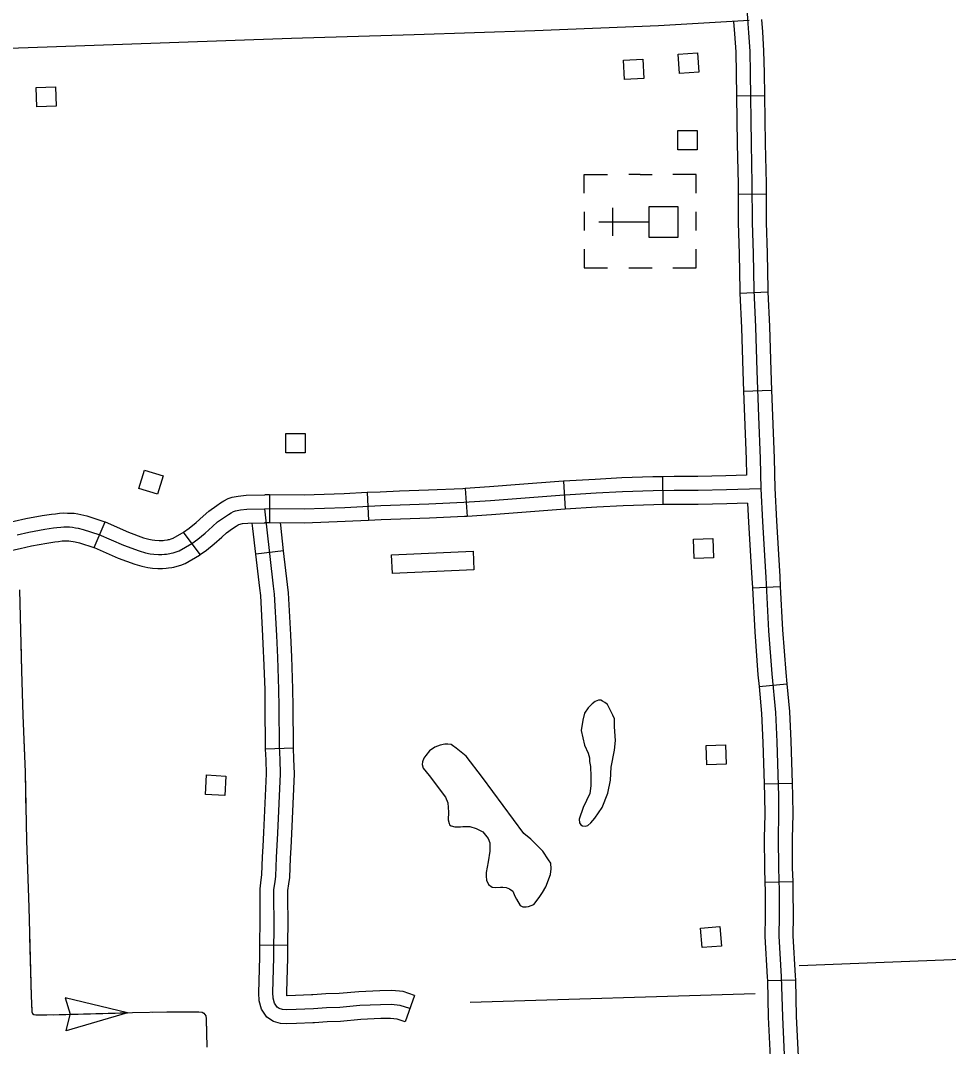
# Model space of a CAD drawing. Extents: x 1084508 to 1142749, y 1057638 to 1093403.
# Drawn here: x 1135174 to 1136737, y 1061180 to 1062907 of the extents above; entities that cross this region are included whole.
import ezdxf

# ---------------------------------------------------------------- set-up
doc = ezdxf.new("R2010")
doc.units = 0
for name, color, linetype in [('Level 15', 7, 'Continuous'), ('Level 32', 7, 'Continuous'), ('Level 43', 7, 'Continuous'), ('Level 45', 7, 'Continuous'), ('Level 47', 7, 'Continuous'), ('Level 5', 7, 'Continuous'), ('Level 56', 7, 'Continuous'), ('Level 57', 7, 'Continuous')]:
    doc.layers.add(name, color=color, linetype=linetype)

msp = doc.modelspace()

# ---------------------------------------------------------------- linework, layer by layer
at = {"layer": 'Level 15'}
msp.add_lwpolyline([(1136400.9, 1062907.3), (1136248.2, 1062898.3), (1136040.2, 1062890), (1135836.9, 1062883.4), (1135630.5, 1062876.9), (1135424.5, 1062869.6), (1135218.9, 1062862.5), (1135009.7, 1062855.1), (1134715.8, 1062845.2)], dxfattribs=at)
at = {"layer": 'Level 32'}
for p, q in [((1136379.7, 1062780.6), (1136426.8, 1062781.3)), ((1136382.4, 1062615.1), (1136429.5, 1062615.4)), ((1136385.4, 1062448.4), (1136432.5, 1062450.7)), ((1136391.6, 1062283.1), (1136438.6, 1062284.7)), ((1136254.8, 1062139.2), (1136255.5, 1062092.1)), ((1136088.2, 1062131.4), (1136091.1, 1062084.4)), ((1135593.3, 1062108.5), (1135593, 1062061.5)), ((1135757.7, 1062112.4), (1135759.9, 1062065.4)), ((1135922.8, 1062119.2), (1135925.9, 1062072.3)), ((1135297.6, 1062019.8), (1135316.4, 1062063)), ((1135476.6, 1062007.9), (1135448.6, 1062045.7)), ((1136406.5, 1061952.1), (1136453.5, 1061954.5)), ((1136417.6, 1061785.9), (1136464.5, 1061790.1)), ((1136426.3, 1061621.9), (1136473.4, 1061623.2)), ((1136427.3, 1061456.2), (1136474.4, 1061457.5)), ((1136431.7, 1061290.7), (1136478.8, 1061291.9))]:
    msp.add_line(p, q, dxfattribs=at)
for points in [[(1136398.1, 1062946.5), (1136397.4, 1062934.2), (1136397.6, 1062919.7), (1136398.1, 1062910.3), (1136400.1, 1062886.8), (1136401.9, 1062855.5), (1136402.7, 1062818.6), (1136404.4, 1062699.6), (1136405.8, 1062632.5), (1136406.2, 1062567), (1136407.7, 1062514.8), (1136408.8, 1062453.4), (1136411.7, 1062391), (1136414, 1062317.3), (1136416.5, 1062240.7), (1136419.6, 1062169.8), (1136420.9, 1062118.8)], [(1136374.9, 1062905.8), (1136376.6, 1062885.2), (1136378.3, 1062854.5), (1136379.2, 1062818.2), (1136379.7, 1062780.6)], [(1136421.9, 1062908.8), (1136423.6, 1062888.5), (1136425.4, 1062856.4), (1136426.2, 1062819.1), (1136426.8, 1062781.3)], [(1136379.7, 1062780.6), (1136380.8, 1062699.2), (1136382.3, 1062632.2), (1136382.4, 1062615.1)], [(1136426.8, 1062781.3), (1136427.9, 1062700), (1136429.4, 1062632.8), (1136429.5, 1062615.4)], [(1136382.4, 1062615.1), (1136382.6, 1062566.5), (1136384.2, 1062514.3), (1136385.2, 1062452.7), (1136385.4, 1062448.4)], [(1136429.5, 1062615.4), (1136429.7, 1062567.4), (1136431.3, 1062515.4), (1136432.3, 1062454.2), (1136432.5, 1062450.7)], [(1136385.4, 1062448.4), (1136388.2, 1062390.1), (1136390.4, 1062316.6), (1136391.6, 1062283.1)], [(1136432.5, 1062450.7), (1136435.3, 1062391.9), (1136437.5, 1062318.1), (1136438.6, 1062284.7)], [(1136391.6, 1062283.1), (1136393, 1062239.8), (1136396.1, 1062168.9), (1136396.7, 1062141.7)], [(1136438.6, 1062284.7), (1136440.1, 1062241.6), (1136443.1, 1062170.6), (1136444.4, 1062119.4)], [(1136254.8, 1062139.2), (1136239, 1062139), (1136186.5, 1062137.1), (1136141.8, 1062134.7), (1136088.2, 1062131.4)], [(1136396.7, 1062141.7), (1136362, 1062140.8), (1136314.7, 1062139.6), (1136274.5, 1062139.5), (1136254.8, 1062139.2)], [(1136088.2, 1062131.4), (1136080.4, 1062130.9), (1136014.4, 1062125.9), (1135963.9, 1062122), (1135922.8, 1062119.2)], [(1135448.6, 1062045.7), (1135457.8, 1062052.6), (1135469.5, 1062062.2), (1135481.5, 1062072.6), (1135491.1, 1062081.4), (1135504.2, 1062090.6), (1135510.8, 1062095.1), (1135516.5, 1062098.8), (1135523.7, 1062102.6), (1135530.2, 1062104.5), (1135540.4, 1062106.6), (1135553.7, 1062108.1), (1135585.3, 1062108.6)], [(1136420.9, 1062118.8), (1136362.6, 1062117.3), (1136315.1, 1062116.1), (1136274.7, 1062116), (1136239.6, 1062115.4), (1136187.6, 1062113.6), (1136143.2, 1062111.2), (1136082, 1062107.4), (1136016.2, 1062102.5), (1135965.6, 1062098.5), (1135920.2, 1062095.5), (1135861.6, 1062092.9), (1135813.2, 1062091.2), (1135780.5, 1062089.9), (1135719.8, 1062087), (1135651.7, 1062084.7), (1135585.2, 1062085.1)], [(1135593.3, 1062108.5), (1135585.3, 1062108.6)], [(1135757.7, 1062112.4), (1135718.8, 1062110.5), (1135651.4, 1062108.2), (1135593.3, 1062108.5)], [(1135922.8, 1062119.2), (1135918.9, 1062119), (1135860.7, 1062116.4), (1135812.3, 1062114.7), (1135779.5, 1062113.4), (1135757.7, 1062112.4)], [(1136420.9, 1062118.8), (1136423.4, 1062063.9), (1136426.7, 1062006.6), (1136429.2, 1061969.6), (1136433.8, 1061879.7), (1136439.3, 1061807.4), (1136445.2, 1061741.9), (1136447.8, 1061692.7), (1136450.4, 1061601.4), (1136450.7, 1061570.4), (1136449.8, 1061530.8), (1136450.2, 1061480), (1136451.3, 1061441.7), (1136451.6, 1061399.6), (1136450.9, 1061365.3), (1136455.1, 1061297.8), (1136456.9, 1061229.6), (1136461, 1061140.1)], [(1136444.4, 1062119.9), (1136446.9, 1062065.1), (1136450.2, 1062008.1), (1136452.7, 1061970.9), (1136453.5, 1061954.5)], [(1136255.5, 1062092.1), (1136240.2, 1062091.9), (1136188.6, 1062090.1), (1136144.6, 1062087.7), (1136091.1, 1062084.4)], [(1136398.4, 1062094.7), (1136363.2, 1062093.7), (1136315.4, 1062092.5), (1136274.9, 1062092.4), (1136255.5, 1062092.1)], [(1136398.4, 1062094.7), (1136399.9, 1062062.6), (1136403.2, 1062005.1), (1136405.7, 1061968.2), (1136406.5, 1061952.1)], [(1135139.7, 1062059.2), (1135163.4, 1062064.5), (1135183, 1062068.7), (1135210.5, 1062074), (1135226.2, 1062076.3), (1135232.6, 1062076.9), (1135239.4, 1062077.7), (1135246.5, 1062078.3), (1135252.7, 1062078), (1135257.1, 1062078), (1135264.1, 1062077.5), (1135270.1, 1062076.5), (1135275.5, 1062075.6), (1135285.6, 1062073.2), (1135314.2, 1062063.9), (1135316.4, 1062063)], [(1135168.4, 1062041.5), (1135187.7, 1062045.6), (1135214.5, 1062050.7), (1135229.1, 1062052.9), (1135235.2, 1062053.5), (1135241.7, 1062054.3), (1135247, 1062054.7), (1135252.3, 1062054.5), (1135256.2, 1062054.5), (1135261.3, 1062054.1), (1135266.3, 1062053.3), (1135270.8, 1062052.5), (1135279.2, 1062050.5), (1135305.8, 1062041.9), (1135347, 1062024), (1135373.5, 1062014.1), (1135384.2, 1062011.2), (1135392, 1062009.4), (1135398.1, 1062008.8), (1135406.2, 1062008.2), (1135411.7, 1062008.2), (1135416.6, 1062008.6), (1135419.8, 1062009), (1135425.1, 1062009.8), (1135427.7, 1062010.2), (1135431, 1062011), (1135435.7, 1062012.5), (1135440.9, 1062014.5), (1135462.5, 1062026.7), (1135472.3, 1062034), (1135484.7, 1062044.2), (1135497.1, 1062055.1), (1135505.8, 1062063), (1135517.6, 1062071.2), (1135523.9, 1062075.6), (1135528.4, 1062078.5), (1135532.6, 1062080.7), (1135535.9, 1062081.7), (1135544.1, 1062083.4), (1135555.1, 1062084.5), (1135585.2, 1062085.1)], [(1135925.9, 1062072.3), (1135921.5, 1062072), (1135862.6, 1062069.4), (1135814, 1062067.6), (1135781.5, 1062066.4), (1135759.9, 1062065.4)], [(1136091.1, 1062084.4), (1136083.6, 1062084), (1136018, 1062079), (1135967.3, 1062075), (1135925.9, 1062072.3)], [(1135316.4, 1062063), (1135355.8, 1062045.8), (1135380.8, 1062036.5), (1135389.9, 1062034), (1135395.8, 1062032.7), (1135400.1, 1062032.3), (1135407.1, 1062031.7), (1135410.8, 1062031.7), (1135414.2, 1062032), (1135416.6, 1062032.3), (1135421.6, 1062033.1), (1135423.2, 1062033.3), (1135424.6, 1062033.6), (1135427.8, 1062034.7), (1135430.8, 1062035.9), (1135449.7, 1062046.5), (1135448.6, 1062045.7)], [(1135476.6, 1062007.9), (1135486.9, 1062015.5), (1135500, 1062026.3), (1135512.8, 1062037.5), (1135520.5, 1062044.5), (1135531, 1062051.9), (1135537, 1062056), (1135540.4, 1062058.2), (1135541.4, 1062058.7), (1135541.6, 1062058.8), (1135547.7, 1062060.1), (1135556.6, 1062061), (1135585.6, 1062061.5)], [(1135593, 1062061.5), (1135585, 1062061.5)], [(1135759.9, 1062065.4), (1135720.7, 1062063.5), (1135652, 1062061.1), (1135593, 1062061.5)], [(1135150, 1062013.2), (1135173.5, 1062018.5), (1135192.4, 1062022.5), (1135218.4, 1062027.5), (1135231.9, 1062029.5), (1135237.7, 1062030.1), (1135243.9, 1062030.9), (1135247.4, 1062031.1), (1135251.8, 1062030.9), (1135255.3, 1062030.9), (1135258.6, 1062030.7), (1135262.4, 1062030.1), (1135266.1, 1062029.4), (1135272.9, 1062027.8), (1135297.5, 1062019.8), (1135297.6, 1062019.8)], [(1135297.6, 1062019.8), (1135338.2, 1062002.1), (1135366.3, 1061991.7), (1135378.4, 1061988.3), (1135388.3, 1061986.1), (1135396.1, 1061985.3), (1135405.3, 1061984.7), (1135412.7, 1061984.7), (1135419, 1061985.2), (1135423, 1061985.7), (1135428.6, 1061986.5), (1135432.2, 1061987), (1135437.4, 1061988.3), (1135443.7, 1061990.4), (1135450.9, 1061993.2), (1135475.3, 1062006.9), (1135476.6, 1062007.8)], [(1136406.5, 1061952.1), (1136410.3, 1061878.2), (1136415.8, 1061805.4), (1136417.6, 1061785.9)], [(1136453.5, 1061954.5), (1136457.3, 1061881.2), (1136462.7, 1061809.3), (1136464.5, 1061790.1)], [(1136417.6, 1061785.9), (1136421.7, 1061740.2), (1136424.3, 1061691.8), (1136426.3, 1061621.9)], [(1136464.5, 1061790.1), (1136468.7, 1061743.6), (1136471.3, 1061693.7), (1136473.4, 1061623.2)], [(1136426.3, 1061621.9), (1136426.9, 1061601), (1136427.2, 1061570.6), (1136426.2, 1061531), (1136426.7, 1061479.6), (1136427.3, 1061456.2)], [(1136473.4, 1061623.2), (1136474, 1061601.9), (1136474.3, 1061570.3), (1136473.3, 1061530.6), (1136473.7, 1061480.4), (1136474.4, 1061457.5)], [(1136427.3, 1061456.2), (1136427.8, 1061441.3), (1136428.1, 1061399.7), (1136427.4, 1061364.8), (1136431.6, 1061296.7), (1136431.7, 1061290.7)], [(1136474.4, 1061457.5), (1136474.8, 1061442.1), (1136475.1, 1061399.4), (1136474.5, 1061365.8), (1136478.6, 1061298.8), (1136478.8, 1061291.9)], [(1136478.8, 1061291.9), (1136480.4, 1061230.4), (1136484.5, 1061140.8), (1136484.7, 1061126)], [(1136431.7, 1061290.7), (1136433.3, 1061228.8), (1136437.4, 1061139.4), (1136437.6, 1061125.3)]]:
    msp.add_lwpolyline(points, dxfattribs=at)
at = {"layer": 'Level 43'}
for p, q in [((1135353.8, 1061236.5), (1135249.1, 1061261.5)), ((1135249.1, 1061261.5), (1135257.2, 1061234.1)), ((1135353.8, 1061236.5), (1135250.6, 1061205.8)), ((1135250.6, 1061205.8), (1135257.3, 1061233.7))]:
    msp.add_line(p, q, dxfattribs=at)
for points in [[(1135172.1, 1061948.4), (1135175.6, 1061812.3), (1135178, 1061737.6), (1135181.5, 1061641.9), (1135183.8, 1061526.4), (1135187.7, 1061413.7), (1135191.9, 1061265.1), (1135193.1, 1061237.9), (1135193.9, 1061235.5), (1135196.2, 1061233.6), (1135199.7, 1061232.8), (1135218, 1061232.8), (1135362.2, 1061236.7), (1135420.1, 1061238.3), (1135474.1, 1061237.9), (1135480, 1061237.5), (1135482.3, 1061235.9), (1135484.2, 1061233.6), (1135485.8, 1061231.3), (1135486.6, 1061226.2), (1135487.7, 1061178.8)], [(1135174.4, 1061861.5), (1135175.6, 1061812.3), (1135178, 1061737.6), (1135178, 1061737.3)], [(1135179.5, 1061695.9), (1135181.5, 1061641.9), (1135182.9, 1061571.6)], [(1135183.7, 1061530.2), (1135183.8, 1061526.4), (1135187.7, 1061413.7), (1135187.9, 1061406)], [(1135189.1, 1061364.6), (1135191.9, 1061265.1), (1135193, 1061240.3)], [(1135229.6, 1061233.1), (1135353.8, 1061236.5)], [(1135395.3, 1061237.6), (1135420.1, 1061238.3), (1135457.4, 1061238)], [(1135457.4, 1061238), (1135474.1, 1061237.9), (1135480, 1061237.5), (1135482.3, 1061235.9), (1135484.2, 1061233.6), (1135485.8, 1061231.3), (1135486.6, 1061226.2), (1135487.2, 1061200.4)]]:
    msp.add_lwpolyline(points, dxfattribs=at)
at = {"layer": 'Level 45'}
for p, q in [((1135616.9, 1062014.4), (1135570.1, 1062009)), ((1135633.7, 1061681.8), (1135586.7, 1061680.1)), ((1135624.1, 1061349.6), (1135577.1, 1061350.2)), ((1135837.1, 1061265.7), (1135821.7, 1061221.2))]:
    msp.add_line(p, q, dxfattribs=at)
for points in [[(1135829.4, 1061243.4), (1135813.5, 1061248.9), (1135798.1, 1061250.4), (1135779.9, 1061250.1), (1135745.3, 1061248.5), (1135711.6, 1061245.3), (1135689.3, 1061244.9), (1135667.5, 1061243.2), (1135637.8, 1061241.7), (1135622.6, 1061241.6), (1135615.2, 1061241.9), (1135609.7, 1061243.4), (1135605.8, 1061246), (1135601.5, 1061252.7), (1135599.1, 1061260.8), (1135598.6, 1061270.6), (1135600.3, 1061329.4), (1135601.1, 1061392.7), (1135600.7, 1061425.5), (1135600.7, 1061443.8), (1135602.5, 1061457), (1135603.8, 1061466.6), (1135605.1, 1061497.7), (1135607.1, 1061538.7), (1135611.7, 1061638.9), (1135610.9, 1061663.1), (1135610.1, 1061685.2), (1135609.6, 1061751.6), (1135609.1, 1061781.1), (1135607.4, 1061834.9), (1135605.7, 1061871.8), (1135601.8, 1061941.6), (1135600, 1061954.6), (1135588.6, 1062054.8), (1135585.2, 1062085.1)], [(1135570.1, 1062009), (1135565.2, 1062052.2), (1135564.2, 1062061.2)], [(1135616.9, 1062014.4), (1135612, 1062057.5), (1135611.5, 1062061.4)], [(1135583.3, 1061845.5), (1135582.1, 1061870.6), (1135578.3, 1061939.4), (1135576.7, 1061951.7), (1135570.1, 1062009)], [(1135630.4, 1061847.7), (1135629.2, 1061873), (1135625.2, 1061943.8), (1135623.4, 1061957.5), (1135616.9, 1062014.4)], [(1135586.7, 1061680.1), (1135586.5, 1061684.7), (1135586, 1061751.4), (1135585.6, 1061780.6), (1135583.9, 1061834), (1135583.3, 1061845.5)], [(1135633.7, 1061681.8), (1135633.6, 1061685.7), (1135633.1, 1061751.9), (1135632.7, 1061781.7), (1135630.9, 1061835.8), (1135630.4, 1061847.7)], [(1135582.4, 1061516.5), (1135583.6, 1061539.9), (1135588.2, 1061639), (1135587.3, 1061662.3), (1135586.7, 1061680.1)], [(1135629.5, 1061514.2), (1135630.6, 1061537.6), (1135635.3, 1061638.7), (1135634.4, 1061664), (1135633.7, 1061681.8)], [(1135577.1, 1061350.2), (1135577.6, 1061392.7), (1135577.2, 1061425.3), (1135577.2, 1061445.4), (1135579.2, 1061460.2), (1135580.4, 1061468.7), (1135581.6, 1061498.8), (1135582.4, 1061516.5)], [(1135624.1, 1061349.6), (1135624.7, 1061392.8), (1135624.2, 1061425.7), (1135624.2, 1061442.2), (1135625.8, 1061453.7), (1135627.3, 1061464.4), (1135628.6, 1061496.7), (1135629.5, 1061514.2)], [(1135666.1, 1061219.5), (1135638.6, 1061218.2), (1135622.2, 1061218), (1135611.6, 1061218.5), (1135599.9, 1061221.6), (1135588.7, 1061229.2), (1135579.9, 1061242.7), (1135575.8, 1061256.7), (1135575, 1061270.3), (1135576.8, 1061329.9), (1135577.1, 1061350.2)], [(1135663.8, 1061266.6), (1135637.1, 1061265.3), (1135623, 1061265.1), (1135622.4, 1061265.1), (1135622.1, 1061270.9), (1135623.9, 1061328.9), (1135624.1, 1061349.6)], [(1135837.1, 1061265.7), (1135818.5, 1061272.1), (1135799.1, 1061273.9), (1135779.2, 1061273.6), (1135743.7, 1061272), (1135710.3, 1061268.8), (1135688.1, 1061268.5), (1135666, 1061266.7), (1135663.8, 1061266.6)], [(1135821.7, 1061221.2), (1135808.4, 1061225.8), (1135797.2, 1061226.8), (1135780.6, 1061226.6), (1135747, 1061225), (1135712.9, 1061221.8), (1135690.4, 1061221.4), (1135669, 1061219.7), (1135666.1, 1061219.5)]]:
    msp.add_lwpolyline(points, dxfattribs=at)
at = {"layer": 'Level 47'}
msp.add_lwpolyline([(1136171.2, 1061737.7), (1136162.7, 1061755.7), (1136158, 1061759), (1136154.2, 1061761.4), (1136151.3, 1061762.8), (1136147.1, 1061762.8), (1136141.9, 1061760.9), (1136136.7, 1061756.6), (1136130, 1061750), (1136123.9, 1061741), (1136121, 1061729.2), (1136118.2, 1061711.7), (1136123.9, 1061687), (1136129.6, 1061673.8), (1136131.9, 1061665.7), (1136131.9, 1061659.6), (1136133.8, 1061651.1), (1136134.3, 1061634.5), (1136134.3, 1061618.4), (1136132.9, 1061605.6), (1136121.5, 1061581.9), (1136114.9, 1061562.5), (1136115.4, 1061556.4), (1136117.3, 1061553), (1136120.6, 1061551.1), (1136125.3, 1061550.7), (1136129.1, 1061551.6), (1136134.3, 1061556.4), (1136140.9, 1061563.9), (1136153.7, 1061581.9), (1136163.2, 1061606.1), (1136167.4, 1061627.9), (1136168.4, 1061650.1), (1136174, 1061678.5), (1136175.9, 1061695.1), (1136174.5, 1061717.8), (1136174, 1061731.6)], close=True, dxfattribs=at)
msp.add_lwpolyline([(1136021.8, 1061538.5), (1135951.7, 1061632.8), (1135924.6, 1061668.7), (1135907.7, 1061682.3), (1135901.5, 1061686.8), (1135899, 1061688.1), (1135893.7, 1061688.9), (1135888.3, 1061688.9), (1135880.5, 1061687.2), (1135871.4, 1061683.5), (1135862.8, 1061677.8), (1135856.2, 1061669.9), (1135853.3, 1061665), (1135850.8, 1061658.8), (1135850.4, 1061654.7), (1135851.7, 1061648.5), (1135862, 1061636.1), (1135889.5, 1061599.5), (1135893.7, 1061590), (1135894.9, 1061574.3), (1135894.1, 1061561.1), (1135895.7, 1061555.4), (1135896.1, 1061552.9), (1135899, 1061551.2), (1135905.2, 1061549.6), (1135907.7, 1061549.6), (1135914.7, 1061549.6), (1135918.8, 1061550), (1135930.7, 1061550.4), (1135941, 1061546.7), (1135952.2, 1061541.4), (1135961.6, 1061530.2), (1135964.5, 1061522.4), (1135964.5, 1061508.4), (1135961.6, 1061490.7), (1135957.9, 1061472.9), (1135957.9, 1061466.4), (1135958.7, 1061459.8), (1135962, 1061452.3), (1135968.2, 1061448.2), (1135974, 1061447.4), (1135982.2, 1061448.2), (1135986.3, 1061448.2), (1135991.7, 1061447.4), (1135997.5, 1061445.3), (1136002.8, 1061441.2), (1136006.1, 1061433), (1136009, 1061428), (1136015.2, 1061416.9), (1136019.7, 1061414.8), (1136025.5, 1061414.8), (1136029.2, 1061415.3), (1136038.2, 1061419), (1136047.3, 1061430.5), (1136053.1, 1061439.2), (1136058.4, 1061448.6), (1136066.7, 1061469.2), (1136067.5, 1061479.1), (1136067.1, 1061488.2), (1136062.9, 1061494), (1136053.5, 1061508.8), (1136033.3, 1061528.6), (1136021.8, 1061538.5)], dxfattribs=at)
at = {"layer": 'Level 5'}
for points in [[(1136485.1, 1061315.8), (1136843.6, 1061330)], [(1135930.9, 1061254.2), (1136411, 1061268.8)]]:
    msp.add_lwpolyline(points, dxfattribs=at)
at = {"layer": 'Level 56'}
for points in [[(1136283.6, 1062817.9), (1136281.4, 1062850.5), (1136314.1, 1062852.8), (1136316.3, 1062820.2)], [(1136191.2, 1062808), (1136189.4, 1062840.6), (1136222.2, 1062842.4), (1136223.9, 1062809.7)], [(1135201.2, 1062762), (1135200, 1062794.6), (1135232.7, 1062795.9), (1135234, 1062763.2)], [(1136280.7, 1062689.5), (1136280.7, 1062722.2), (1136313.5, 1062722.2), (1136313.5, 1062689.5)], [(1135620.4, 1062179.2), (1135620.4, 1062211.9), (1135653.1, 1062211.9), (1135653.1, 1062179.2)], [(1135373.2, 1062119.2), (1135382.9, 1062150.4), (1135414.2, 1062140.7), (1135404.5, 1062109.5)], [(1136308.3, 1062001.4), (1136307.4, 1062034.1), (1136340.1, 1062035.1), (1136341.1, 1062002.4)], [(1135800.4, 1061976.1), (1135798.9, 1062007.4), (1135936.1, 1062013.7), (1135937.5, 1061982.4)], [(1136329.8, 1061654), (1136328.5, 1061686.6), (1136361.2, 1061687.9), (1136362.5, 1061655.3)], [(1135485.1, 1061604.3), (1135487.2, 1061636.9), (1135519.9, 1061634.8), (1135517.8, 1061602.2)], [(1136321.8, 1061346.3), (1136319.2, 1061378.9), (1136351.8, 1061381.5), (1136354.4, 1061348.9)]]:
    msp.add_lwpolyline(points, close=True, dxfattribs=at)
at = {"layer": 'Level 57'}
for p, q in [((1136217.6, 1062647.8), (1136198.2, 1062647.8)), ((1136217.6, 1062647.8), (1136237.5, 1062647.8)), ((1136171.3, 1062544.8), (1136171.3, 1062591.9)), ((1136123.4, 1062585.1), (1136123.4, 1062553.8)), ((1136311.7, 1062553.8), (1136311.7, 1062585.1)), ((1136147.7, 1062568.3), (1136232.2, 1062568.3)), ((1136198.2, 1062490.8), (1136237.5, 1062490.8))]:
    msp.add_line(p, q, dxfattribs=at)
for points in [[(1136123.4, 1062616.4), (1136123.4, 1062647.8), (1136162.6, 1062647.8)], [(1136311.7, 1062616.4), (1136311.7, 1062647.8), (1136272.5, 1062647.8)], [(1136123.4, 1062522.2), (1136123.4, 1062490.8), (1136162.6, 1062490.8)], [(1136272.5, 1062490.8), (1136311.7, 1062490.8), (1136311.7, 1062522.2)]]:
    msp.add_lwpolyline(points, dxfattribs=at)
msp.add_lwpolyline([(1136281.2, 1062593.6), (1136232.2, 1062593.6), (1136232.2, 1062542.8), (1136281.2, 1062542.8)], close=True, dxfattribs=at)

doc.saveas('drawing.dxf')
